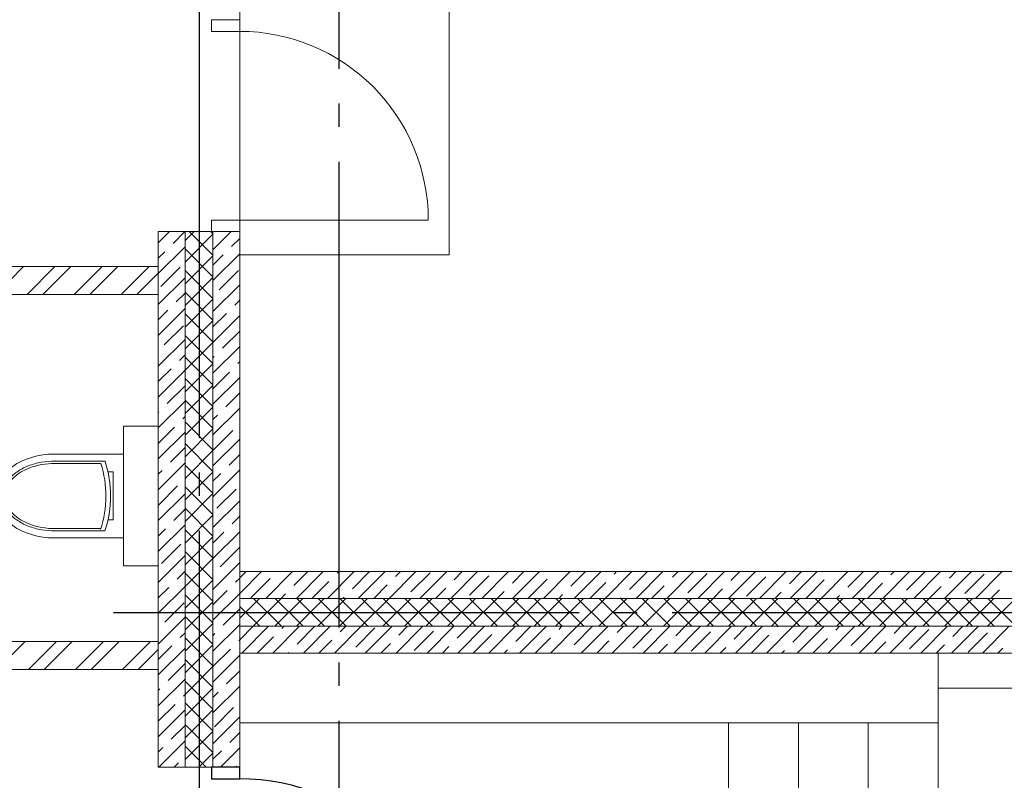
# Model space of a CAD drawing. Header units: millimetres. Extents: x 53645 to 137188, y 78097 to 135542.
# Tile 283 of 288: x 125907 to 130137, y 124750 to 128016. Entities that reach past the tile are written whole.
import ezdxf

# ---------------------------------------------------------------- set-up
doc = ezdxf.new("R2010")
doc.units = ezdxf.units.MM
doc.linetypes.add('CONTI', pattern=[0])
doc.linetypes.add('GOST2.303 5', pattern=[24, 20, -1.5, 1, -1.5])
doc.layers.add('axis_dim', color=40, linetype='CONTI')
for name, color, linetype, lineweight in [('doors_windows', 4, 'Continuous', 5), ('sanitary', 103, 'Continuous', 9), ('stair1', 7, 'Continuous', 15), ('Wall2', 40, 'Continuous', 5)]:
    doc.layers.add(name, color=color, linetype=linetype, lineweight=lineweight)

# ---------------------------------------------------------------- blocks, each defined once
blk = doc.blocks.new('jy6r')
at = {"color": 0}
for p, q in [((64668.2, -13271.9), (64373.4, -13271.8)), ((64668.2, -13631.9), (64668.2, -13271.9)), ((64589.5, -13301.9), (64373.4, -13301.8)), ((64571.7, -13311.9), (64373.4, -13311.8)), ((64601.8, -13347.4), (64624.8, -13347.4)), ((64624.8, -13347.4), (64624.6, -13554.5)), ((64624.6, -13554.5), (64602.2, -13554.5)), ((64571.5, -13591.9), (64373.2, -13591.8)), ((64589.3, -13601.9), (64373.2, -13601.8)), ((64668.2, -13631.9), (64373.2, -13631.8))]:
    blk.add_line(p, q, dxfattribs=at)
for radius, end in [(465.2, 17.4853), (485.2, 17.979)]:
    blk.add_arc((64127.9, -13451.7), radius, 341.9643, end, dxfattribs=at)
at = {"color": 0, "lineweight": 9, "extrusion": (0, 0, -1)}
blk.add_ellipse((64373.3, -13451.8), major_axis=(-255.1, 0.1), ratio=0.705489, start_param=0, end_param=1.570796, dxfattribs=at)
at = {"color": 0, "lineweight": 9}
blk.add_ellipse((64373.3, -13451.8), major_axis=(-255.1, 0.1), ratio=0.705489, start_param=0, end_param=1.570796, dxfattribs=at)
for points, knots in [([(64373.2, -13601.8), (64354.8, -13601.8), (64335.5, -13600.2), (64306.5, -13595.1), (64296.9, -13592.9), (64277.9, -13587.6), (64268.5, -13584.4), (64250.4, -13577.3), (64241.7, -13573.2), (64225.2, -13564.4), (64217.3, -13559.6), (64202.9, -13549.4), (64196.2, -13543.9), (64184.2, -13532.7), (64178.9, -13526.9), (64164.8, -13509.3), (64158.3, -13497.2), (64149.9, -13473.8), (64148.1, -13462.5), (64148.1, -13440.9), (64149.9, -13429.5), (64158.3, -13406.1), (64164.9, -13394.1), (64178.9, -13376.5), (64184.3, -13370.7), (64196.3, -13359.5), (64203, -13354), (64217.5, -13343.8), (64225.3, -13339), (64241.8, -13330.2), (64250.6, -13326.2), (64268.6, -13319.1), (64278, -13315.9), (64297, -13310.6), (64306.7, -13308.5), (64335.7, -13303.3), (64355, -13301.8), (64373.4, -13301.8)], [-1.570796, -1.570796, -1.570796, -1.570796, -1.308997, -1.308997, -1.178097, -1.178097, -1.047198, -1.047198, -0.916298, -0.916298, -0.785398, -0.785398, -0.654498, -0.654498, -0.523599, -0.523599, -0.261799, -0.261799, 0, 0, 0.261799, 0.261799, 0.523599, 0.523599, 0.654498, 0.654498, 0.785398, 0.785398, 0.916298, 0.916298, 1.047198, 1.047198, 1.178097, 1.178097, 1.308997, 1.308997, 1.570796, 1.570796, 1.570796, 1.570796]), ([(64373.2, -13591.8), (64355.4, -13591.8), (64336.6, -13590.3), (64308.6, -13585.3), (64299.2, -13583.2), (64280.9, -13578), (64271.9, -13575), (64254.5, -13568.1), (64246.1, -13564.2), (64230.2, -13555.8), (64222.8, -13551.2), (64209, -13541.4), (64202.7, -13536.3), (64191.4, -13525.7), (64186.4, -13520.3), (64177.7, -13509.4), (64174, -13503.8), (64167.9, -13492.9), (64165.4, -13487.5), (64161.6, -13476.9), (64160.3, -13471.7), (64158.5, -13461.5), (64158.1, -13456.5), (64158.1, -13446.8), (64158.5, -13441.9), (64160.3, -13431.7), (64161.6, -13426.5), (64165.4, -13415.9), (64167.9, -13410.5), (64174, -13399.5), (64177.7, -13394), (64186.4, -13383.1), (64191.4, -13377.6), (64202.8, -13367.1), (64209.1, -13362), (64222.9, -13352.3), (64230.3, -13347.7), (64246.2, -13339.2), (64254.6, -13335.4), (64272, -13328.5), (64281, -13325.5), (64299.4, -13320.4), (64308.7, -13318.2), (64336.8, -13313.3), (64355.5, -13311.8), (64373.4, -13311.8)], [-1.570796, -1.570796, -1.570796, -1.570796, -1.308997, -1.308997, -1.178097, -1.178097, -1.047198, -1.047198, -0.916298, -0.916298, -0.785398, -0.785398, -0.654498, -0.654498, -0.523599, -0.523599, -0.392699, -0.392699, -0.261799, -0.261799, -0.1309, -0.1309, 0, 0, 0.1309, 0.1309, 0.261799, 0.261799, 0.392699, 0.392699, 0.523599, 0.523599, 0.654498, 0.654498, 0.785398, 0.785398, 0.916298, 0.916298, 1.047198, 1.047198, 1.178097, 1.178097, 1.308997, 1.308997, 1.570796, 1.570796, 1.570796, 1.570796])]:
    blk.add_open_spline(points, degree=3, knots=knots, dxfattribs=at)
blk = doc.blocks.new('*U47')
at = {"color": 0, "linetype": 'ByBlock', "ltscale": 10}
blk.add_lwpolyline([(-960, 0), (-960, 910, -0.414214), (-50, 0)], format="xyb", dxfattribs=at)
at = {"color": 0}
for points in [[(-1010, 0), (-960, 0), (-960, -120.6), (-1010, -120.6)], [(-50, 0), (0, 0), (0, -120.6), (-50, -120.6)]]:
    blk.add_lwpolyline(points, close=True, dxfattribs=at)
blk = doc.blocks.new('*U50')
at = {"color": 0}
for points in [[(-910, 0), (-860, 0), (-860, 120.6), (-910, 120.6)], [(-50, 0), (0, 0), (0, 120.6), (-50, 120.6)]]:
    blk.add_lwpolyline(points, close=True, dxfattribs=at)
at = {"color": 0, "linetype": 'ByBlock', "ltscale": 10}
blk.add_lwpolyline([(-50, 0), (-50, -810, -0.414214), (-860, 0)], format="xyb", dxfattribs=at)

msp = doc.modelspace()

# ---------------------------------------------------------------- linework, layer by layer
at = {"layer": 'axis_dim', "linetype": 'GOST2.303 5', "lineweight": 25, "ltscale": 100}
for points in [[(127277.7, 132206), (127277.7, 120177.4)], [(126677.3, 128221.4), (126677.3, 122821.4)], [(126309.9, 125471.4), (135687.6, 125471.4)]]:
    msp.add_lwpolyline(points, dxfattribs=at)
at = {"layer": 'sanitary', "linetype": 'ByBlock', "lineweight": 0}
msp.add_lwpolyline([(126352.3, 126270.9), (126352.3, 125670.9), (126502.3, 125670.9), (126502.3, 126270.9)], close=True, dxfattribs=at)
at = {"layer": 'stair1', "ltscale": 75}
for points in [[(127752.7, 128196.8), (126852.3, 128196.8), (126852.3, 127006.4), (127752.7, 127006.4)], [(129852.8, 124996.4), (126852.7, 124996.4), (126852.7, 125296.4), (129852.8, 125296.4)], [(129252.8, 124996.4), (128952.8, 124996.4), (128952.8, 122796.4), (129252.8, 122796.4)], [(129552.8, 124996.4), (129252.8, 124996.4), (129252.8, 122796.4), (129552.8, 122796.4)], [(129852.8, 124996.4), (129552.8, 124996.4), (129552.8, 122796.4), (129852.8, 122796.4)]]:
    msp.add_lwpolyline(points, close=True, dxfattribs=at)
msp.add_lwpolyline([(133752.5, 125896.4), (133902.5, 125896.4), (133902.5, 125296.4), (133902.5, 125146.4), (129852.8, 125146.4)], dxfattribs=at)
at = {"layer": 'Wall2', "ltscale": 100}
for points in [[(126502.3, 127058.6), (126550.1, 127106.4)], [(126502.3, 124806.4), (126502.3, 127106.4)], [(126502.3, 127106.4), (126617.3, 127106.4)], [(126565.7, 127055.7), (126616.4, 127106.4)], [(126617.3, 127067.6), (126656.1, 127106.4)], [(126617.3, 124806.4), (126617.3, 127106.4)], [(126617.3, 127106.4), (126737.3, 127106.4)], [(126617.3, 127106.4), (126617.3, 124806.4)], [(126617.3, 126974.8), (126737.3, 127094.8)], [(126737.3, 127004.7), (126635.7, 127106.4)], [(126737.3, 127097.5), (126728.5, 127106.4)], [(126737.3, 127028.5), (126815.2, 127106.4)], [(126737.3, 124806.4), (126737.3, 127106.4)], [(126737.3, 127106.4), (126852.3, 127106.4)], [(126737.3, 127106.4), (126737.3, 124806.4)], [(126816.9, 127041.8), (126852.3, 127077.2)], [(126852.3, 127106.4), (126852.3, 124806.4)], [(126502.3, 126926.1), (126617.3, 127041.1)], [(126502.3, 126992.4), (126529.9, 127019.9)], [(126737.3, 126911.9), (126617.3, 127031.9)], [(126617.3, 126882), (126737.3, 127002)], [(126737.3, 126895.9), (126852.3, 127010.9)], [(126737.3, 126962.2), (126781.1, 127006)], [(124702.3, 126955.9), (126502.3, 126955.9)], [(125803.9, 126835.9), (125923.9, 126955.9)], [(125938.6, 126835.9), (126058.6, 126955.9)], [(126006, 126835.9), (126126, 126955.9)], [(126140.7, 126835.9), (126260.7, 126955.9)], [(126208, 126835.9), (126328, 126955.9)], [(126342.7, 126835.9), (126462.7, 126955.9)], [(126502.3, 126955.9), (126502.3, 126835.9)], [(126513.3, 126870.8), (126596.2, 126953.6)], [(126410.1, 126835.9), (126502.3, 126928.2)], [(126502.3, 126793.5), (126617.3, 126908.5)], [(126737.3, 126819.1), (126617.3, 126939.1)], [(126617.3, 126789.2), (126737.3, 126909.2)], [(126764.6, 126856.8), (126847.4, 126939.7)], [(126737.3, 126763.3), (126852.3, 126878.3)], [(126502.3, 126835.9), (124702.3, 126835.9)], [(126579.6, 126804.5), (126617.3, 126842.2)], [(126737.3, 126726.3), (126617.3, 126846.3)], [(126617.3, 126696.3), (126737.3, 126816.3)], [(126830.9, 126790.6), (126852.3, 126812)], [(126502.3, 126660.9), (126617.3, 126775.9)], [(126502.3, 126727.2), (126543.8, 126768.7)], [(126737.3, 126633.5), (126617.3, 126753.5)], [(126737.3, 126697), (126795.1, 126754.8)], [(126737.3, 126630.7), (126852.3, 126745.7)], [(126527.2, 126619.5), (126610.1, 126702.4)], [(126617.3, 126603.5), (126737.3, 126723.5)], [(126737.3, 126540.7), (126617.3, 126660.7)], [(126778.5, 126605.6), (126852.3, 126679.4)], [(126502.3, 126528.3), (126617.3, 126643.3)], [(126617.3, 126510.7), (126737.3, 126630.7)], [(126737.3, 126498.1), (126852.3, 126613.1)], [(126593.5, 126553.2), (126617.3, 126577)], [(126737.3, 126564.4), (126742.7, 126569.8)], [(126737.3, 126447.9), (126617.3, 126567.9)], [(126617.3, 126417.9), (126737.3, 126537.9)], [(126844.8, 126539.3), (126852.3, 126546.9)], [(126502.3, 126462), (126557.7, 126517.4)], [(126502.3, 126395.7), (126617.3, 126510.7)], [(126737.3, 126431.9), (126809, 126503.5)], [(126541.2, 126368.3), (126617.3, 126444.4)], [(126737.3, 126355.1), (126617.3, 126475.1)], [(126617.3, 126325.1), (126737.3, 126445.1)], [(126737.3, 126365.6), (126852.3, 126480.6)], [(126792.4, 126354.4), (126852.3, 126414.3)], [(126502.3, 126263.1), (126617.3, 126378.1)], [(126737.3, 126262.3), (126617.3, 126382.3)], [(126502.3, 126329.4), (126505.4, 126332.5)], [(126617.3, 126232.3), (126737.3, 126352.3)], [(126737.3, 126233), (126852.3, 126348)], [(126737.3, 126299.3), (126756.6, 126318.6)], [(126607.5, 126302), (126617.3, 126311.9)], [(126737.3, 126169.5), (126617.3, 126289.5)], [(126502.3, 126196.9), (126571.7, 126266.2)], [(126502.3, 126130.6), (126617.3, 126245.6)], [(126617.3, 126139.5), (126737.3, 126259.5)], [(126740, 126169.4), (126822.9, 126252.3)], [(126737.3, 126076.7), (126617.3, 126196.7)], [(126737.3, 126100.4), (126852.3, 126215.4)], [(126555.1, 126117), (126617.3, 126179.3)], [(126617.3, 126046.7), (126737.3, 126166.7)], [(126806.3, 126103.1), (126852.3, 126149.1)], [(126502.3, 125998), (126617.3, 126113)], [(126502.3, 126064.3), (126519.3, 126081.2)], [(126737.3, 125983.9), (126617.3, 126103.9)], [(126617.3, 125953.9), (126737.3, 126073.9)], [(126737.3, 125967.8), (126852.3, 126082.8)], [(126737.3, 126034.1), (126770.5, 126067.3)], [(126502.3, 125865.4), (126617.3, 125980.4)], [(126502.7, 125932.1), (126585.6, 126014.9)], [(126737.3, 125891), (126617.3, 126011)], [(126617.3, 125861.1), (126737.3, 125981.1)], [(126754, 125918.2), (126836.8, 126001)], [(126737.3, 125835.2), (126852.3, 125950.2)], [(126569, 125865.8), (126617.3, 125914.1)], [(126737.3, 125798.2), (126617.3, 125918.2)], [(126617.3, 125768.3), (126737.3, 125888.3)], [(126820.2, 125851.9), (126852.3, 125883.9)], [(126502.3, 125732.8), (126617.3, 125847.8)], [(126502.3, 125799.1), (126533.2, 125830)], [(126737.3, 125705.4), (126617.3, 125825.4)], [(126737.3, 125702.7), (126852.3, 125817.7)], [(126737.3, 125768.9), (126784.5, 125816.1)], [(126617.3, 125675.5), (126737.3, 125795.5)], [(126516.6, 125680.8), (126599.5, 125763.7)], [(126737.3, 125612.6), (126617.3, 125732.6)], [(126767.9, 125666.9), (126850.7, 125749.8)], [(126502.3, 125600.2), (126617.3, 125715.2)], [(126617.3, 125582.7), (126737.3, 125702.7)], [(126737.3, 125570.1), (126852.3, 125685.1)], [(126582.9, 125614.6), (126617.3, 125648.9)], [(126737.3, 125519.8), (126617.3, 125639.8)], [(126852.7, 125552.9), (126946.2, 125646.4)], [(126852.7, 125619.2), (126879.9, 125646.4)], [(126852.7, 125646.4), (130802.5, 125646.4)], [(126852.7, 125531.4), (126852.7, 125646.4)], [(126963.8, 125531.4), (127078.8, 125646.4)], [(127085.4, 125586.7), (127145.1, 125646.4)], [(127096.4, 125531.4), (127211.4, 125646.4)], [(127229, 125531.4), (127344, 125646.4)], [(127270.4, 125639.1), (127277.7, 125646.4)], [(127336.7, 125572.8), (127410.3, 125646.4)], [(127361.5, 125531.4), (127476.5, 125646.4)], [(127494.1, 125531.4), (127609.1, 125646.4)], [(127521.6, 125625.2), (127542.8, 125646.4)], [(127587.9, 125558.9), (127670.8, 125641.7)], [(127626.7, 125531.4), (127741.7, 125646.4)], [(127759.3, 125531.4), (127874.3, 125646.4)], [(127772.9, 125611.2), (127808, 125646.4)], [(127891.9, 125531.4), (128006.9, 125646.4)], [(128024.1, 125597.3), (128073.2, 125646.4)], [(128024.5, 125531.4), (128139.5, 125646.4)], [(128157, 125531.4), (128272, 125646.4)], [(128275.3, 125583.4), (128338.3, 125646.4)], [(128289.6, 125531.4), (128404.6, 125646.4)], [(128422.2, 125531.4), (128537.2, 125646.4)], [(128460.3, 125635.8), (128470.9, 125646.4)], [(128526.6, 125569.5), (128603.5, 125646.4)], [(128554.8, 125531.4), (128669.8, 125646.4)], [(128687.4, 125531.4), (128802.4, 125646.4)], [(128711.5, 125621.8), (128736.1, 125646.4)], [(128819.9, 125531.4), (128934.9, 125646.4)], [(128952.5, 125531.4), (129067.5, 125646.4)], [(128962.8, 125607.9), (129001.2, 125646.4)], [(129085.1, 125531.4), (129200.1, 125646.4)], [(129214, 125594), (129266.4, 125646.4)], [(129217.7, 125531.4), (129332.7, 125646.4)], [(129350.3, 125531.4), (129465.3, 125646.4)], [(129399, 125646.4), (129399, 125646.4)], [(129465.3, 125580.1), (129531.6, 125646.4)], [(129482.9, 125531.4), (129597.9, 125646.4)], [(129615.4, 125531.4), (129730.4, 125646.4)], [(129650.2, 125632.4), (129664.2, 125646.4)], [(129716.5, 125566.2), (129796.7, 125646.4)], [(129748, 125531.4), (129863, 125646.4)], [(129880.6, 125531.4), (129995.6, 125646.4)], [(129901.5, 125618.5), (129929.3, 125646.4)], [(130013.2, 125531.4), (130128.2, 125646.4)], [(126617.3, 125489.8), (126737.3, 125609.8)], [(126834.2, 125600.6), (126852.3, 125618.8)], [(126900.5, 125534.3), (126983.3, 125617.2)], [(127162.7, 125531.4), (127234.6, 125603.3)], [(127839.1, 125544.9), (127922, 125627.8)], [(128090.7, 125531.4), (128173.3, 125613.9)], [(128355.9, 125531.4), (128424.5, 125600)], [(128777.8, 125555.6), (128860.7, 125638.4)], [(129029.1, 125541.6), (129111.9, 125624.5)], [(129284, 125531.4), (129363.2, 125610.6)], [(129549.2, 125531.4), (129614.4, 125596.7)], [(129967.8, 125552.2), (130050.6, 125635.1)], [(126502.3, 125467.7), (126617.3, 125582.7)], [(126502.3, 125533.9), (126547.1, 125578.8)], [(126737.3, 125503.8), (126798.4, 125564.8)], [(127427.8, 125531.4), (127485.8, 125589.4)], [(127693, 125531.4), (127737.1, 125575.4)], [(127958.2, 125531.4), (127988.3, 125561.5)], [(128621.1, 125531.4), (128675.7, 125586)], [(128886.2, 125531.4), (128927, 125572.1)], [(129151.4, 125531.4), (129178.2, 125558.2)], [(129814.3, 125531.4), (129865.7, 125582.7)], [(130079.5, 125531.4), (130116.9, 125568.8)], [(126530.6, 125429.6), (126613.4, 125512.5)], [(126737.3, 125427), (126617.3, 125547)], [(126617.3, 125397), (126737.3, 125517)], [(126737.3, 125437.5), (126852.3, 125552.5)], [(126852.7, 125446.8), (126937.3, 125531.4)], [(126852.7, 125531.4), (130802.5, 125531.4)], [(126852.7, 125411.4), (126852.7, 125531.4)], [(130802.5, 125531.4), (126852.7, 125531.4)], [(126910.1, 125411.4), (127030.1, 125531.4)], [(127031.4, 125411.4), (126911.4, 125531.4)], [(127002.9, 125411.4), (127122.9, 125531.4)], [(127124.2, 125411.4), (127004.2, 125531.4)], [(127030.1, 125531.4), (127049.6, 125550.9)], [(127095.7, 125411.4), (127215.7, 125531.4)], [(127217, 125411.4), (127097, 125531.4)], [(127188.5, 125411.4), (127308.5, 125531.4)], [(127309.8, 125411.4), (127189.8, 125531.4)], [(127281.3, 125411.4), (127401.3, 125531.4)], [(127402.6, 125411.4), (127282.6, 125531.4)], [(127295.3, 125531.4), (127300.9, 125537)], [(127374.1, 125411.4), (127494.1, 125531.4)], [(127495.4, 125411.4), (127375.4, 125531.4)], [(127466.9, 125411.4), (127586.9, 125531.4)], [(127588.2, 125411.4), (127468.2, 125531.4)], [(127559.7, 125411.4), (127679.7, 125531.4)], [(127681, 125411.4), (127561, 125531.4)], [(127652.5, 125411.4), (127772.5, 125531.4)], [(127773.8, 125411.4), (127653.8, 125531.4)], [(127745.4, 125411.4), (127865.4, 125531.4)], [(127866.6, 125411.4), (127746.6, 125531.4)], [(127838.2, 125411.4), (127958.2, 125531.4)], [(127959.5, 125411.4), (127839.5, 125531.4)], [(127931, 125411.4), (128051, 125531.4)], [(128052.3, 125411.4), (127932.3, 125531.4)], [(128023.8, 125411.4), (128143.8, 125531.4)], [(128145.1, 125411.4), (128025.1, 125531.4)], [(128116.6, 125411.4), (128236.6, 125531.4)], [(128237.9, 125411.4), (128117.9, 125531.4)], [(128209.4, 125411.4), (128329.4, 125531.4)], [(128330.7, 125411.4), (128210.7, 125531.4)], [(128223.3, 125531.4), (128239.5, 125547.6)], [(128302.2, 125411.4), (128422.2, 125531.4)], [(128423.5, 125411.4), (128303.5, 125531.4)], [(128395, 125411.4), (128515, 125531.4)], [(128516.3, 125411.4), (128396.3, 125531.4)], [(128487.8, 125411.4), (128607.8, 125531.4)], [(128488.5, 125531.4), (128490.8, 125533.7)], [(128609.1, 125411.4), (128489.1, 125531.4)], [(128580.6, 125411.4), (128700.6, 125531.4)], [(128701.9, 125411.4), (128581.9, 125531.4)], [(128673.4, 125411.4), (128793.4, 125531.4)], [(128794.7, 125411.4), (128674.7, 125531.4)], [(128766.2, 125411.4), (128886.2, 125531.4)], [(128887.5, 125411.4), (128767.5, 125531.4)], [(128859, 125411.4), (128979, 125531.4)], [(128980.3, 125411.4), (128860.3, 125531.4)], [(128951.9, 125411.4), (129071.9, 125531.4)], [(129073.1, 125411.4), (128953.1, 125531.4)], [(129044.7, 125411.4), (129164.7, 125531.4)], [(129166, 125411.4), (129046, 125531.4)], [(129137.5, 125411.4), (129257.5, 125531.4)], [(129258.8, 125411.4), (129138.8, 125531.4)], [(129230.3, 125411.4), (129350.3, 125531.4)], [(129351.6, 125411.4), (129231.6, 125531.4)], [(129323.1, 125411.4), (129443.1, 125531.4)], [(129444.4, 125411.4), (129324.4, 125531.4)], [(129415.9, 125411.4), (129535.9, 125531.4)], [(129416.6, 125531.4), (129429.5, 125544.3)], [(129537.2, 125411.4), (129417.2, 125531.4)], [(129508.7, 125411.4), (129628.7, 125531.4)], [(129630, 125411.4), (129510, 125531.4)], [(129601.5, 125411.4), (129721.5, 125531.4)], [(129722.8, 125411.4), (129602.8, 125531.4)], [(129694.3, 125411.4), (129814.3, 125531.4)], [(129815.6, 125411.4), (129695.6, 125531.4)], [(129787.1, 125411.4), (129907.1, 125531.4)], [(129908.4, 125411.4), (129788.4, 125531.4)], [(129879.9, 125411.4), (129999.9, 125531.4)], [(130001.2, 125411.4), (129881.2, 125531.4)], [(129972.7, 125411.4), (130092.7, 125531.4)], [(130094, 125411.4), (129974, 125531.4)], [(130065.5, 125411.4), (130185.5, 125531.4)], [(130186.8, 125411.4), (130066.8, 125531.4)], [(126781.8, 125415.7), (126852.3, 125486.2)], [(126938.6, 125411.4), (126852.7, 125497.2)], [(126502.3, 125335.1), (126617.3, 125450.1)], [(126737.3, 125334.2), (126617.3, 125454.2)], [(126617.3, 125304.2), (126737.3, 125424.2)], [(126737.3, 125304.9), (126852.3, 125419.9)], [(126852.7, 125354), (126910.1, 125411.4)], [(126852.7, 125411.4), (130802.5, 125411.4)], [(126852.7, 125296.4), (126852.7, 125411.4)], [(130802.5, 125411.4), (126852.7, 125411.4)], [(126861.4, 125296.4), (126976.4, 125411.4)], [(126994, 125296.4), (127109, 125411.4)], [(127033, 125401.8), (127042.7, 125411.4)], [(127099.3, 125335.5), (127175.3, 125411.4)], [(127126.5, 125296.4), (127241.5, 125411.4)], [(127259.1, 125296.4), (127374.1, 125411.4)], [(127284.3, 125387.8), (127307.8, 125411.4)], [(127350.6, 125321.5), (127433.4, 125404.4)], [(127391.7, 125296.4), (127506.7, 125411.4)], [(127524.3, 125296.4), (127639.3, 125411.4)], [(127535.5, 125373.9), (127573, 125411.4)], [(127601.8, 125307.6), (127684.7, 125390.5)], [(127656.9, 125296.4), (127771.9, 125411.4)], [(127786.8, 125360), (127838.2, 125411.4)], [(127789.5, 125296.4), (127904.5, 125411.4)], [(127922, 125296.4), (128037, 125411.4)], [(128038, 125346.1), (128103.3, 125411.4)], [(128054.6, 125296.4), (128169.6, 125411.4)], [(128187.2, 125296.4), (128302.2, 125411.4)], [(128223, 125398.4), (128235.9, 125411.4)], [(128289.3, 125332.1), (128368.5, 125411.4)], [(128319.8, 125296.4), (128434.8, 125411.4)], [(128452.4, 125296.4), (128567.4, 125411.4)], [(128474.2, 125384.5), (128501.1, 125411.4)], [(128540.5, 125318.2), (128623.4, 125401.1)], [(128584.9, 125296.4), (128699.9, 125411.4)], [(128717.5, 125296.4), (128832.5, 125411.4)], [(128725.5, 125370.6), (128766.2, 125411.4)], [(128791.8, 125304.3), (128874.6, 125387.2)], [(128850.1, 125296.4), (128965.1, 125411.4)], [(128976.7, 125356.7), (129031.4, 125411.4)], [(128982.7, 125296.4), (129097.7, 125411.4)], [(129115.3, 125296.4), (129230.3, 125411.4)], [(129161.7, 125409), (129164, 125411.4)], [(129227.9, 125342.8), (129296.6, 125411.4)], [(129247.9, 125296.4), (129362.9, 125411.4)], [(129380.4, 125296.4), (129495.4, 125411.4)], [(129412.9, 125395.1), (129429.2, 125411.4)], [(129479.2, 125328.8), (129561.7, 125411.4)], [(129513, 125296.4), (129628, 125411.4)], [(129645.6, 125296.4), (129760.6, 125411.4)], [(129664.1, 125381.2), (129694.3, 125411.4)], [(129730.4, 125314.9), (129813.3, 125397.8)], [(129778.2, 125296.4), (129893.2, 125411.4)], [(129910.8, 125296.4), (130025.8, 125411.4)], [(129915.4, 125367.3), (129959.5, 125411.4)], [(130043.4, 125296.4), (130158.4, 125411.4)], [(124702.3, 125345.9), (126502.3, 125345.9)], [(125810.3, 125225.9), (125930.3, 125345.9)], [(125945, 125225.9), (126065, 125345.9)], [(126012.4, 125225.9), (126132.4, 125345.9)], [(126147.1, 125225.9), (126267.1, 125345.9)], [(126214.4, 125225.9), (126334.4, 125345.9)], [(126349.1, 125225.9), (126469.1, 125345.9)], [(126502.3, 125345.9), (126502.3, 125225.9)], [(126596.8, 125363.3), (126617.3, 125383.8)], [(126737.3, 125241.4), (126617.3, 125361.4)], [(126737.3, 125371.2), (126746, 125379.9)], [(126848.1, 125349.4), (126852.3, 125353.6)], [(126927.7, 125296.4), (126997.2, 125366)], [(127192.8, 125296.4), (127248.5, 125352)], [(127855.7, 125296.4), (127935.9, 125376.6)], [(128120.9, 125296.4), (128187.2, 125362.6)], [(128386.1, 125296.4), (128438.4, 125348.7)], [(129049, 125296.4), (129125.9, 125373.3)], [(129314.2, 125296.4), (129377.1, 125359.3)], [(129579.3, 125296.4), (129628.3, 125345.4)], [(129981.7, 125301), (130064.5, 125383.9)], [(126416.5, 125225.9), (126502.3, 125311.7)], [(126502.3, 125268.8), (126561.1, 125327.5)], [(126502.3, 125202.5), (126617.3, 125317.5)], [(126617.3, 125211.4), (126737.3, 125331.4)], [(126737.3, 125238.6), (126812.3, 125313.6)], [(127458, 125296.4), (127499.7, 125338.1)], [(127723.2, 125296.4), (127751, 125324.2)], [(127988.3, 125296.4), (128002.2, 125310.3)], [(128651.2, 125296.4), (128689.7, 125334.8)], [(128916.4, 125296.4), (128940.9, 125320.9)], [(129181.6, 125296.4), (129192.2, 125307)], [(129844.5, 125296.4), (129879.6, 125331.5)], [(130109.6, 125296.4), (130130.8, 125317.6)], [(126737.3, 125148.6), (126617.3, 125268.6)], [(126737.3, 125172.3), (126852.3, 125287.3)], [(130802.5, 125296.4), (126852.7, 125296.4)], [(127060.3, 125296.4), (127063.5, 125299.7)], [(126502.3, 125225.9), (124262.3, 125225.9)], [(126544.5, 125178.4), (126617.3, 125251.2)], [(126617.3, 125118.6), (126737.3, 125238.6)], [(126795.7, 125164.4), (126852.3, 125221)], [(126502.3, 125069.9), (126617.3, 125184.9)], [(126737.3, 125055.8), (126617.3, 125175.8)], [(126502.3, 125136.2), (126508.7, 125142.6)], [(126617.3, 125025.8), (126737.3, 125145.8)], [(126737.3, 125039.7), (126852.3, 125154.7)], [(126610.8, 125112.1), (126617.3, 125118.6)], [(126737.3, 125106), (126759.9, 125128.6)], [(126502.3, 125003.6), (126575, 125076.3)], [(126502.3, 124937.3), (126617.3, 125052.3)], [(126737.3, 124963), (126617.3, 125083)], [(126617.3, 124933), (126737.3, 125053)], [(126743.4, 124979.5), (126826.2, 125062.3)], [(126737.3, 124907.2), (126852.3, 125022.2)], [(126558.4, 124927.1), (126617.3, 124986)], [(126737.3, 124870.2), (126617.3, 124990.2)], [(126504, 124806.4), (126617.3, 124919.7)], [(126617.3, 124840.2), (126737.3, 124960.2)], [(126809.6, 124913.2), (126852.3, 124955.9)], [(126502.3, 124871), (126522.6, 124891.3)], [(126708.3, 124806.4), (126617.3, 124897.4)], [(126737.3, 124840.9), (126773.8, 124877.4)], [(126769.1, 124806.4), (126852.3, 124889.6)], [(126676.3, 124806.4), (126737.3, 124867.4)], [(126617.3, 124806.4), (126502.3, 124806.4)], [(126570.3, 124806.4), (126588.9, 124825)], [(126737.3, 124806.4), (126617.3, 124806.4)], [(126852.3, 124806.4), (126737.3, 124806.4)], [(126835.4, 124806.4), (126840.1, 124811.1)]]:
    msp.add_lwpolyline(points, dxfattribs=at)

# ---------------------------------------------------------------- block references
at = {"color": 0, "xscale": -1, "rotation": 269.9999936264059}
msp.add_blockref('*U47', (126852.3, 124806.4), dxfattribs=at)
at = {"layer": 'doors_windows', "color": 0, "xscale": -1, "rotation": 89.99999362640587}
msp.add_blockref('*U50', (126852.3, 127106.2), dxfattribs=at)
at = {"layer": 'sanitary', "linetype": 'ByBlock', "lineweight": 0}
msp.add_blockref('jy6r', (61684.1, 139422.8), dxfattribs=at)

doc.saveas('drawing.dxf')
